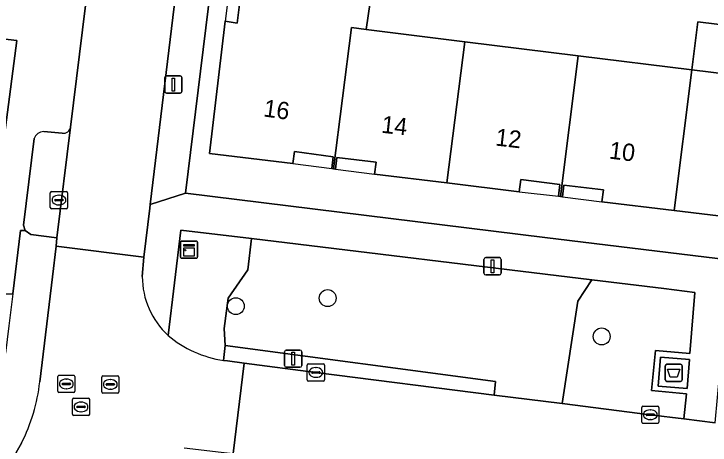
# Model space of a CAD drawing. Extents: x 161692 to 162379, y 380760 to 381678.
# Drawn here: x 162268.3 to 162308.58, y 381558.76 to 381583.7 of the extents above; entities that cross this region are included whole.
import ezdxf

# ---------------------------------------------------------------- set-up
doc = ezdxf.new("R2010")
doc.units = 0
for name, color, linetype in [('IMGEO_Afval_apart_plaats', 7, 'Continuous'), ('IMGEO_Boom', 7, 'Continuous'), ('IMGEO_Erf', 7, 'Continuous'), ('IMGEO_Groenvoorziening', 7, 'Continuous'), ('IMGEO_Haag', 7, 'Continuous'), ('IMGEO_Kast', 7, 'Continuous'), ('IMGEO_Kolk', 7, 'Continuous'), ('IMGEO_Lichtmast', 7, 'Continuous'), ('IMGEO_Pand', 7, 'Continuous'), ('IMGEO_Pand_nummerreeks', 7, 'Continuous'), ('IMGEO_Pand_overbouw', 7, 'Continuous'), ('IMGEO_Parkeervlak_open', 7, 'Continuous'), ('IMGEO_Rijbaan_lokaal_open', 7, 'Continuous'), ('IMGEO_Rioolput', 7, 'Continuous'), ('IMGEO_Voetpad_gesloten', 7, 'Continuous'), ('IMGEO_Voetpad_open', 7, 'Continuous')]:
    doc.layers.add(name, color=color, linetype=linetype)

msp = doc.modelspace()

# ---------------------------------------------------------------- linework, layer by layer
at = {"layer": 'IMGEO_Afval_apart_plaats'}
for p, q in [((162305.983, 381562.538), (162305.983, 381563.338)), ((162305.983, 381563.338), (162305.983, 381562.538)), ((162306.083, 381563.438), (162306.873, 381563.438)), ((162306.873, 381563.438), (162306.083, 381563.438)), ((162306.973, 381563.338), (162306.973, 381562.538)), ((162306.973, 381562.538), (162306.973, 381563.338)), ((162306.873, 381562.438), (162306.083, 381562.438)), ((162306.083, 381562.438), (162306.873, 381562.438))]:
    msp.add_line(p, q, dxfattribs=at)
msp.add_lwpolyline([(162306.126, 381563.152), (162306.83, 381563.152), (162306.681, 381562.682), (162306.275, 381562.682), (162306.126, 381563.152)], dxfattribs=at)
for centre, start, end in [((162306.083, 381563.338), 90, 180), ((162306.083, 381563.338), 90, 180), ((162306.873, 381563.338), 0, 90), ((162306.873, 381563.338), 360, 90), ((162306.083, 381562.538), 180, 270), ((162306.083, 381562.538), 180, 270), ((162306.873, 381562.538), 270, 0), ((162306.873, 381562.538), 270, 0)]:
    msp.add_arc(centre, 0.1, start, end, dxfattribs=at)
at = {"layer": 'IMGEO_Boom'}
for centre in [(162286.455, 381567.262), (162281.142, 381566.796), (162302.309, 381565.045)]:
    msp.add_circle(centre, 0.489, dxfattribs=at)
at = {"layer": 'IMGEO_Erf'}
for points in [[(162284.801, 381626.817), (162278.22, 381573.325), (162299.025, 381570.768), (162335.481, 381566.331), (162340.576, 381607.964)], [(162288.918, 381584.382), (162288.682, 381582.801), (162294.393, 381582.092), (162300.955, 381581.277), (162307.525, 381580.462), (162307.879, 381583.249), (162311.957, 381582.742), (162311.604, 381579.956), (162314.086, 381579.648), (162320.62, 381578.837), (162326.177, 381578.147), (162326.383, 381579.813), (162327.165, 381586.125)], [(162310.664, 381571.825), (162306.493, 381572.33), (162302.322, 381572.834), (162302.404, 381573.523), (162300.12, 381573.794), (162300.041, 381573.128), (162299.923, 381573.142), (162299.806, 381573.156), (162299.889, 381573.837), (162297.628, 381574.113), (162297.542, 381573.409), (162293.356, 381573.921), (162289.17, 381574.434), (162289.254, 381575.126), (162286.984, 381575.404), (162286.901, 381574.729), (162286.798, 381574.744), (162286.695, 381574.76), (162286.781, 381575.428), (162284.529, 381575.734), (162284.444, 381575.039), (162279.613, 381575.631), (162280.532, 381583.276), (162281.223, 381583.164), (162281.48, 381585.339)], [(162266.543, 381567.5), (162268.473, 381582.165), (162267.289, 381582.298)]]:
    msp.add_lwpolyline(points, dxfattribs=at)
at = {"layer": 'IMGEO_Groenvoorziening'}
for points in [[(162282.044, 381570.702), (162277.967, 381571.196), (162277.219, 381565.107)], [(162280.434, 381563.658), (162280.516, 381564.527), (162280.466, 381565.512), (162280.696, 381567.25), (162281.826, 381568.893), (162282.044, 381570.702)]]:
    msp.add_lwpolyline(points, dxfattribs=at)
for points in [[(162300.93, 381567.082), (162301.743, 381568.317), (162282.044, 381570.702), (162281.826, 381568.893), (162280.696, 381567.25), (162280.466, 381565.512), (162280.516, 381564.527), (162296.173, 381562.445), (162296.083, 381561.657), (162300.016, 381561.161)], [(162307.706, 381567.583), (162305.899, 381567.814), (162301.743, 381568.317), (162300.93, 381567.082), (162300.016, 381561.161), (162305.123, 381560.516), (162307.059, 381560.275), (162307.209, 381561.729), (162305.193, 381561.918), (162305.43, 381564.234), (162307.415, 381564.061)], [(162280.516, 381564.527), (162280.434, 381563.658), (162280.662, 381563.629), (162281.627, 381563.502), (162285.77, 381562.959), (162296.083, 381561.657), (162296.173, 381562.445)]]:
    msp.add_lwpolyline(points, close=True, dxfattribs=at)
msp.add_arc((162281.356, 381569.995), 6.404, 229.757, 261.7208, dxfattribs=at)
at = {"layer": 'IMGEO_Haag'}
msp.add_lwpolyline([(162280.516, 381564.527), (162280.434, 381563.658), (162280.662, 381563.629), (162281.627, 381563.502), (162285.77, 381562.959), (162296.083, 381561.657), (162296.173, 381562.445)], close=True, dxfattribs=at)
at = {"layer": 'IMGEO_Kast'}
for p, q in [((162277.93, 381569.638), (162277.93, 381570.479)), ((162277.93, 381570.479), (162277.93, 381569.638)), ((162278.005, 381570.563), (162278.846, 381570.563)), ((162278.846, 381570.563), (162278.005, 381570.563)), ((162278.93, 381570.488), (162278.93, 381569.647)), ((162278.93, 381569.647), (162278.93, 381570.488)), ((162278.855, 381569.563), (162278.014, 381569.563)), ((162278.014, 381569.563), (162278.855, 381569.563))]:
    msp.add_line(p, q, dxfattribs=at)
for points in [[(162278.125, 381570.353), (162278.725, 381570.353), (162278.725, 381570.268), (162278.125, 381570.268), (162278.125, 381570.353)], [(162278.125, 381570.178), (162278.725, 381570.178), (162278.725, 381569.689), (162278.125, 381569.689), (162278.125, 381570.178)]]:
    msp.add_lwpolyline(points, dxfattribs=at)
msp.add_circle((162278.209, 381570.027), 0.0377, dxfattribs=at)
for centre, start, end in [((162278.008, 381570.485), 92.4484, 184.2845), ((162278.008, 381570.485), 92.4484, 184.2845), ((162278.852, 381570.485), 2.4484, 94.2845), ((162278.852, 381570.485), 2.4484, 94.2845), ((162278.008, 381569.641), 182.4484, 274.2845), ((162278.008, 381569.641), 182.4484, 274.2845), ((162278.852, 381569.641), 272.4484, 4.2845), ((162278.852, 381569.641), 272.4484, 4.2845)]:
    msp.add_arc(centre, 0.0779, start, end, dxfattribs=at)
at = {"layer": 'IMGEO_Kolk'}
for p, q in [((162270.407, 381572.506), (162270.407, 381573.358)), ((162270.482, 381573.432), (162271.334, 381573.432)), ((162270.895, 381573.212), (162270.92, 381573.212)), ((162271.408, 381573.358), (162271.408, 381572.506)), ((162270.666, 381572.926), (162270.666, 381572.938)), ((162271.104, 381572.889), (162270.706, 381572.889)), ((162270.709, 381572.975), (162271.107, 381572.975)), ((162271.15, 381572.938), (162271.15, 381572.926)), ((162271.334, 381572.432), (162270.482, 381572.432)), ((162270.918, 381572.652), (162270.893, 381572.652)), ((162285.269, 381562.533), (162285.269, 381563.385)), ((162285.344, 381563.459), (162286.196, 381563.459)), ((162285.757, 381563.239), (162285.782, 381563.239)), ((162286.27, 381563.385), (162286.27, 381562.533)), ((162285.528, 381562.953), (162285.528, 381562.965)), ((162285.966, 381562.916), (162285.568, 381562.916)), ((162285.571, 381563.002), (162285.969, 381563.002)), ((162286.012, 381562.965), (162286.012, 381562.953)), ((162286.196, 381562.459), (162285.344, 381562.459)), ((162285.78, 381562.679), (162285.755, 381562.679)), ((162304.622, 381560.09), (162304.622, 381560.942)), ((162304.697, 381561.016), (162305.549, 381561.016)), ((162305.11, 381560.796), (162305.135, 381560.796)), ((162305.623, 381560.942), (162305.623, 381560.09)), ((162304.881, 381560.51), (162304.881, 381560.522)), ((162305.319, 381560.473), (162304.921, 381560.473)), ((162304.924, 381560.559), (162305.322, 381560.559)), ((162305.365, 381560.522), (162305.365, 381560.51)), ((162305.549, 381560.016), (162304.697, 381560.016)), ((162305.133, 381560.236), (162305.108, 381560.236))]:
    msp.add_line(p, q, dxfattribs=at)
for points in [[(162270.407, 381572.506), (162270.407, 381573.358)], [(162270.482, 381573.432), (162271.334, 381573.432)], [(162271.408, 381573.358), (162271.408, 381572.506)], [(162271.334, 381572.432), (162270.482, 381572.432)], [(162285.269, 381562.533), (162285.269, 381563.385)], [(162285.344, 381563.459), (162286.196, 381563.459)], [(162286.27, 381563.385), (162286.27, 381562.533)], [(162286.196, 381562.459), (162285.344, 381562.459)], [(162304.622, 381560.09), (162304.622, 381560.942)], [(162304.697, 381561.016), (162305.549, 381561.016)], [(162305.623, 381560.942), (162305.623, 381560.09)], [(162305.549, 381560.016), (162304.697, 381560.016)]]:
    msp.add_lwpolyline(points, dxfattribs=at)
for centre, radius, start, end in [((162270.484, 381573.356), 0.0765, 91.552, 178.448), ((162270.484, 381573.356), 0.0765, 91.552, 178.448), ((162271.332, 381573.356), 0.0765, 1.552, 88.448), ((162271.332, 381573.356), 0.0765, 1.552, 88.448), ((162270.706, 381572.935), 0.0403, 85.8775, 175.7526), ((162270.703, 381572.925), 0.0366, 178.938, 274.7102), ((162271.107, 381572.932), 0.043, 264.8664, 352.4533), ((162271.111, 381572.937), 0.0386, 1.7309, 96.639), ((162270.484, 381572.508), 0.0765, 181.552, 268.448), ((162270.484, 381572.508), 0.0765, 181.552, 268.448), ((162271.332, 381572.508), 0.0765, 271.552, 358.448), ((162271.332, 381572.508), 0.0765, 271.552, 358.448), ((162285.346, 381563.383), 0.0765, 91.552, 178.448), ((162285.346, 381563.383), 0.0765, 91.552, 178.448), ((162286.194, 381563.383), 0.0765, 1.552, 88.448), ((162286.194, 381563.383), 0.0765, 1.552, 88.448), ((162285.568, 381562.962), 0.0403, 85.8775, 175.7526), ((162285.565, 381562.952), 0.0366, 178.938, 274.7102), ((162285.969, 381562.959), 0.043, 264.8664, 352.4533), ((162285.973, 381562.964), 0.0386, 1.7309, 96.639), ((162285.346, 381562.535), 0.0765, 181.552, 268.448), ((162285.346, 381562.535), 0.0765, 181.552, 268.448), ((162286.194, 381562.535), 0.0765, 271.552, 358.448), ((162286.194, 381562.535), 0.0765, 271.552, 358.448), ((162304.699, 381560.94), 0.0765, 91.552, 178.448), ((162304.699, 381560.94), 0.0765, 91.552, 178.448), ((162305.547, 381560.94), 0.0765, 1.552, 88.448), ((162305.547, 381560.94), 0.0765, 1.552, 88.448), ((162304.921, 381560.519), 0.0403, 85.8775, 175.7526), ((162304.918, 381560.509), 0.0366, 178.938, 274.7102), ((162305.322, 381560.516), 0.043, 264.8664, 352.4533), ((162305.326, 381560.521), 0.0386, 1.7309, 96.639), ((162304.699, 381560.092), 0.0765, 181.552, 268.448), ((162304.699, 381560.092), 0.0765, 181.552, 268.448), ((162305.547, 381560.092), 0.0765, 271.552, 358.448), ((162305.547, 381560.092), 0.0765, 271.552, 358.448)]:
    msp.add_arc(centre, radius, start, end, dxfattribs=at)
for centre, major_axis, ratio, start_param, end_param in [((162270.894, 381572.932), (-0.387, 0.002), 0.722429, 4.712389, 7.853982), ((162270.919, 381572.932), (-0.39, 0.002), 0.717154, 1.570796, 4.712389), ((162285.756, 381562.959), (-0.387, 0.002), 0.722429, 4.712389, 7.853982), ((162285.781, 381562.959), (-0.39, 0.002), 0.717154, 1.570796, 4.712389), ((162305.109, 381560.516), (-0.387, 0.002), 0.722429, 4.712389, 7.853982), ((162305.134, 381560.516), (-0.39, 0.002), 0.717154, 1.570796, 4.712389)]:
    msp.add_ellipse(centre, major_axis=major_axis, ratio=ratio, start_param=start_param, end_param=end_param, dxfattribs=at)
at = {"layer": 'IMGEO_Lichtmast'}
for p, q in [((162277.03, 381579.216), (162277.03, 381580.016)), ((162277.03, 381580.016), (162277.03, 381579.216)), ((162277.13, 381580.116), (162277.92, 381580.116)), ((162277.92, 381580.116), (162277.13, 381580.116)), ((162278.02, 381580.016), (162278.02, 381579.216)), ((162278.02, 381579.216), (162278.02, 381580.016)), ((162277.92, 381579.116), (162277.13, 381579.116)), ((162277.13, 381579.116), (162277.92, 381579.116)), ((162295.599, 381569.602), (162296.389, 381569.602)), ((162296.389, 381569.602), (162295.599, 381569.602)), ((162295.499, 381568.702), (162295.499, 381569.502)), ((162295.499, 381569.502), (162295.499, 381568.702)), ((162296.489, 381569.502), (162296.489, 381568.702)), ((162296.489, 381568.702), (162296.489, 381569.502)), ((162296.389, 381568.602), (162295.599, 381568.602)), ((162295.599, 381568.602), (162296.389, 381568.602)), ((162283.962, 381563.359), (162283.962, 381564.159)), ((162283.962, 381564.159), (162283.962, 381563.359)), ((162284.062, 381564.259), (162284.852, 381564.259)), ((162284.852, 381564.259), (162284.062, 381564.259)), ((162284.952, 381564.159), (162284.952, 381563.359)), ((162284.952, 381563.359), (162284.952, 381564.159)), ((162284.852, 381563.259), (162284.062, 381563.259)), ((162284.062, 381563.259), (162284.852, 381563.259))]:
    msp.add_line(p, q, dxfattribs=at)
for points in [[(162277.45, 381579.991), (162277.6, 381579.991), (162277.6, 381579.241), (162277.45, 381579.241), (162277.45, 381579.991)], [(162295.919, 381569.477), (162296.069, 381569.477), (162296.069, 381568.727), (162295.919, 381568.727), (162295.919, 381569.477)], [(162284.382, 381564.134), (162284.532, 381564.134), (162284.532, 381563.384), (162284.382, 381563.384), (162284.382, 381564.134)]]:
    msp.add_lwpolyline(points, dxfattribs=at)
for centre, start, end in [((162277.13, 381580.016), 90, 180), ((162277.13, 381580.016), 90, 180), ((162277.92, 381580.016), 0, 90), ((162277.92, 381580.016), 360, 90), ((162277.13, 381579.216), 180, 270), ((162277.13, 381579.216), 180, 270), ((162277.92, 381579.216), 270, 0), ((162277.92, 381579.216), 270, 0), ((162295.599, 381569.502), 90, 180), ((162295.599, 381569.502), 90, 180), ((162296.389, 381569.502), 0, 90), ((162296.389, 381569.502), 360, 90), ((162295.599, 381568.702), 180, 270), ((162295.599, 381568.702), 180, 270), ((162296.389, 381568.702), 270, 0), ((162296.389, 381568.702), 270, 0), ((162284.062, 381564.159), 90, 180), ((162284.062, 381564.159), 90, 180), ((162284.852, 381564.159), 0, 90), ((162284.852, 381564.159), 360, 90), ((162284.062, 381563.359), 180, 270), ((162284.062, 381563.359), 180, 270), ((162284.852, 381563.359), 270, 0), ((162284.852, 381563.359), 270, 0)]:
    msp.add_arc(centre, 0.1, start, end, dxfattribs=at)
at = {"layer": 'IMGEO_Pand'}
for points in [[(162288.682, 381582.801), (162288.918, 381584.382), (162285.938, 381584.754), (162280.813, 381585.522), (162280.802, 381585.419), (162281.48, 381585.339), (162281.223, 381583.164), (162280.532, 381583.276), (162279.613, 381575.631), (162284.444, 381575.039), (162284.529, 381575.734), (162286.781, 381575.428), (162286.695, 381574.76), (162286.798, 381574.744), (162287.834, 381582.906)], [(162307.525, 381580.462), (162311.604, 381579.956), (162311.957, 381582.742), (162307.879, 381583.249)], [(162288.682, 381582.801), (162287.834, 381582.906), (162286.798, 381574.744), (162286.901, 381574.729), (162286.984, 381575.404), (162289.254, 381575.126), (162289.17, 381574.434), (162293.356, 381573.921), (162294.393, 381582.092)], [(162299.923, 381573.142), (162300.955, 381581.277), (162294.393, 381582.092), (162293.356, 381573.921), (162297.542, 381573.409), (162297.628, 381574.113), (162299.889, 381573.837), (162299.806, 381573.156)], [(162306.493, 381572.33), (162307.525, 381580.462), (162300.955, 381581.277), (162299.923, 381573.142), (162300.041, 381573.128), (162300.12, 381573.794), (162302.404, 381573.523), (162302.322, 381572.834)], [(162314.086, 381579.648), (162311.604, 381579.956), (162307.525, 381580.462), (162306.493, 381572.33), (162310.664, 381571.825), (162310.746, 381572.501), (162313.029, 381572.224), (162312.95, 381571.529), (162313.054, 381571.517)]]:
    msp.add_lwpolyline(points, close=True, dxfattribs=at)
at = {"layer": 'IMGEO_Pand_overbouw'}
for points in [[(162280.802, 381585.419), (162280.532, 381583.276), (162281.223, 381583.164), (162281.48, 381585.339)], [(162284.444, 381575.039), (162286.695, 381574.76), (162286.781, 381575.428), (162284.529, 381575.734)], [(162289.17, 381574.434), (162289.254, 381575.126), (162286.984, 381575.404), (162286.901, 381574.729)], [(162297.542, 381573.409), (162299.806, 381573.156), (162299.889, 381573.837), (162297.628, 381574.113)], [(162300.041, 381573.128), (162302.322, 381572.834), (162302.404, 381573.523), (162300.12, 381573.794)]]:
    msp.add_lwpolyline(points, close=True, dxfattribs=at)
at = {"layer": 'IMGEO_Parkeervlak_open'}
for points in [[(162269.467, 381576.487), (162268.861, 381571.486), (162268.944, 381571.171), (162269.286, 381570.934), (162270.793, 381570.751), (162271.583, 381577.153)], [(162271.094, 381576.803), (162270.031, 381576.896)]]:
    msp.add_lwpolyline(points, dxfattribs=at)
for centre, radius, start, end in [((162270.055, 381576.269), 0.627, 92.2155, 159.682), ((162271.17, 381577.213), 0.417, 259.4956, 351.6905)]:
    msp.add_arc(centre, radius, start, end, dxfattribs=at)
at = {"layer": 'IMGEO_Rijbaan_lokaal_open'}
for points in [[(162276.16, 381614.205), (162276.127, 381614.03), (162273.834, 381595.464), (162271.583, 381577.153), (162270.793, 381570.751), (162270.736, 381570.267), (162275.813, 381569.627), (162276.161, 381572.464), (162276.188, 381572.685), (162279.186, 381597.501)], [(162275.73, 381568.505), (162275.813, 381569.627), (162270.736, 381570.267), (162270.527, 381568.497), (162269.798, 381562.419)], [(162278.144, 381558.606), (162280.3, 381558.346), (162280.994, 381558.269), (162281.627, 381563.502)], [(162281.627, 381563.502), (162280.662, 381563.629), (162280.434, 381563.658)], [(162308.872, 381560.05), (162307.059, 381560.275), (162305.123, 381560.516), (162300.016, 381561.161), (162296.083, 381561.657), (162285.77, 381562.959), (162281.627, 381563.502), (162280.994, 381558.269), (162281.951, 381558.165), (162305.654, 381555.196), (162306.829, 381555.035), (162308.322, 381554.842), (162309.816, 381554.649)], [(162268.742, 381558.877), (162268.18, 381557.887)]]:
    msp.add_lwpolyline(points, dxfattribs=at)
for centre, radius, start, end in [((162280.337, 381568.499), 4.607, 179.9194, 227.4066), ((162281.356, 381569.995), 6.404, 229.757, 261.7208), ((162259.337, 381563.61), 10.529, 333.2899, 353.5076)]:
    msp.add_arc(centre, radius, start, end, dxfattribs=at)
at = {"layer": 'IMGEO_Rioolput'}
for p, q in [((162270.832, 381561.871), (162270.832, 381562.723)), ((162270.907, 381562.797), (162271.759, 381562.797)), ((162271.833, 381562.723), (162271.833, 381561.871)), ((162273.379, 381561.844), (162273.379, 381562.696)), ((162273.454, 381562.77), (162274.306, 381562.77)), ((162274.38, 381562.696), (162274.38, 381561.844)), ((162271.091, 381562.291), (162271.091, 381562.303)), ((162271.134, 381562.34), (162271.532, 381562.34)), ((162271.32, 381562.577), (162271.345, 381562.577)), ((162271.575, 381562.303), (162271.575, 381562.291)), ((162273.681, 381562.313), (162274.079, 381562.313)), ((162273.867, 381562.55), (162273.892, 381562.55)), ((162271.529, 381562.254), (162271.131, 381562.254)), ((162271.343, 381562.017), (162271.318, 381562.017)), ((162273.638, 381562.264), (162273.638, 381562.276)), ((162274.076, 381562.227), (162273.678, 381562.227)), ((162273.89, 381561.99), (162273.865, 381561.99)), ((162274.122, 381562.276), (162274.122, 381562.264)), ((162271.759, 381561.797), (162270.907, 381561.797)), ((162274.306, 381561.77), (162273.454, 381561.77)), ((162271.682, 381560.542), (162271.682, 381561.394)), ((162271.757, 381561.468), (162272.609, 381561.468)), ((162272.17, 381561.248), (162272.195, 381561.248)), ((162272.683, 381561.394), (162272.683, 381560.542)), ((162271.941, 381560.962), (162271.941, 381560.974)), ((162272.379, 381560.925), (162271.981, 381560.925)), ((162271.984, 381561.011), (162272.382, 381561.011)), ((162272.193, 381560.688), (162272.168, 381560.688)), ((162272.425, 381560.974), (162272.425, 381560.962)), ((162272.609, 381560.468), (162271.757, 381560.468))]:
    msp.add_line(p, q, dxfattribs=at)
for points in [[(162270.832, 381561.871), (162270.832, 381562.723)], [(162270.907, 381562.797), (162271.759, 381562.797)], [(162271.833, 381562.723), (162271.833, 381561.871)], [(162273.379, 381561.844), (162273.379, 381562.696)], [(162273.454, 381562.77), (162274.306, 381562.77)], [(162274.38, 381562.696), (162274.38, 381561.844)], [(162271.759, 381561.797), (162270.907, 381561.797)], [(162274.306, 381561.77), (162273.454, 381561.77)], [(162271.682, 381560.542), (162271.682, 381561.394)], [(162271.757, 381561.468), (162272.609, 381561.468)], [(162272.683, 381561.394), (162272.683, 381560.542)], [(162272.609, 381560.468), (162271.757, 381560.468)]]:
    msp.add_lwpolyline(points, dxfattribs=at)
for centre, radius, start, end in [((162270.909, 381562.721), 0.0765, 91.552, 178.448), ((162270.909, 381562.721), 0.0765, 91.552, 178.448), ((162271.757, 381562.721), 0.0765, 1.552, 88.448), ((162271.757, 381562.721), 0.0765, 1.552, 88.448), ((162273.456, 381562.694), 0.0765, 91.552, 178.448), ((162273.456, 381562.694), 0.0765, 91.552, 178.448), ((162274.304, 381562.694), 0.0765, 1.552, 88.448), ((162274.304, 381562.694), 0.0765, 1.552, 88.448), ((162271.131, 381562.3), 0.0403, 85.8775, 175.7526), ((162271.128, 381562.29), 0.0366, 178.938, 274.7102), ((162271.532, 381562.297), 0.043, 264.8664, 352.4533), ((162271.536, 381562.302), 0.0386, 1.7309, 96.639), ((162273.678, 381562.273), 0.0403, 85.8775, 175.7526), ((162274.083, 381562.275), 0.0386, 1.7309, 96.639), ((162273.675, 381562.263), 0.0366, 178.938, 274.7102), ((162274.079, 381562.27), 0.043, 264.8664, 352.4533), ((162270.909, 381561.873), 0.0765, 181.552, 268.448), ((162270.909, 381561.873), 0.0765, 181.552, 268.448), ((162271.757, 381561.873), 0.0765, 271.552, 358.448), ((162271.757, 381561.873), 0.0765, 271.552, 358.448), ((162273.456, 381561.846), 0.0765, 181.552, 268.448), ((162273.456, 381561.846), 0.0765, 181.552, 268.448), ((162274.304, 381561.846), 0.0765, 271.552, 358.448), ((162274.304, 381561.846), 0.0765, 271.552, 358.448), ((162271.759, 381561.392), 0.0765, 91.552, 178.448), ((162271.759, 381561.392), 0.0765, 91.552, 178.448), ((162272.607, 381561.392), 0.0765, 1.552, 88.448), ((162272.607, 381561.392), 0.0765, 1.552, 88.448), ((162271.981, 381560.971), 0.0403, 85.8775, 175.7526), ((162271.978, 381560.961), 0.0366, 178.938, 274.7102), ((162272.382, 381560.968), 0.043, 264.8664, 352.4533), ((162272.386, 381560.973), 0.0386, 1.7309, 96.639), ((162271.759, 381560.544), 0.0765, 181.552, 268.448), ((162271.759, 381560.544), 0.0765, 181.552, 268.448), ((162272.607, 381560.544), 0.0765, 271.552, 358.448), ((162272.607, 381560.544), 0.0765, 271.552, 358.448)]:
    msp.add_arc(centre, radius, start, end, dxfattribs=at)
for centre, major_axis, ratio, start_param, end_param in [((162271.319, 381562.297), (-0.387, 0.002), 0.722429, 4.712389, 7.853982), ((162271.344, 381562.297), (-0.39, 0.002), 0.717154, 1.570796, 4.712389), ((162273.866, 381562.27), (-0.387, 0.002), 0.722429, 4.712389, 7.853982), ((162273.891, 381562.27), (-0.39, 0.002), 0.717154, 1.570796, 4.712389), ((162272.169, 381560.968), (-0.387, 0.002), 0.722429, 4.712389, 7.853982), ((162272.194, 381560.968), (-0.39, 0.002), 0.717154, 1.570796, 4.712389)]:
    msp.add_ellipse(centre, major_axis=major_axis, ratio=ratio, start_param=start_param, end_param=end_param, dxfattribs=at)
at = {"layer": 'IMGEO_Voetpad_gesloten'}
msp.add_lwpolyline([(162307.384, 381563.709), (162305.709, 381563.846), (162305.572, 381562.168), (162307.247, 381562.031)], close=True, dxfattribs=at)
at = {"layer": 'IMGEO_Voetpad_open'}
for points in [[(162279.186, 381597.501), (162276.188, 381572.685), (162278.22, 381573.325), (162284.801, 381626.817)], [(162270.352, 381622.227), (162267.24, 381621.379), (162269.759, 381619.285), (162272.637, 381616.893), (162269.174, 381588.024), (162268.009, 381588.111), (162267.289, 381582.298), (162268.473, 381582.165), (162266.543, 381567.5), (162268.237, 381567.5), (162268.683, 381571.18), (162268.944, 381571.171), (162268.861, 381571.486), (162269.467, 381576.487)], [(162271.583, 381577.153), (162273.834, 381595.464)], [(162270.031, 381576.896), (162271.094, 381576.803)], [(162335.481, 381566.331), (162299.025, 381570.768), (162278.22, 381573.325), (162276.188, 381572.685), (162276.161, 381572.464), (162275.813, 381569.627), (162275.73, 381568.505)], [(162270.736, 381570.267), (162270.793, 381570.751), (162269.286, 381570.934), (162268.944, 381571.171), (162268.683, 381571.18), (162268.237, 381567.5), (162268.014, 381565.656), (162267.823, 381564.084), (162265.801, 381562.955), (162263.504, 381541.542), (162263.309, 381541.465), (162263.077, 381539.608), (162263.307, 381539.458), (162261.2, 381526.258), (162261.187, 381526.174), (162260.995, 381524.099), (162260.462, 381518.327)], [(162277.219, 381565.107), (162277.967, 381571.196), (162282.044, 381570.702), (162301.743, 381568.317), (162305.899, 381567.814), (162307.706, 381567.583), (162307.415, 381564.061), (162305.43, 381564.234), (162305.193, 381561.918), (162307.209, 381561.729), (162307.059, 381560.275), (162308.872, 381560.05), (162309.54, 381567.378), (162311.899, 381567.044), (162312.597, 381566.959), (162333.183, 381564.441), (162335.159, 381564.199), (162334.279, 381556.873), (162339.436, 381556.21), (162341.105, 381555.993), (162342.095, 381555.865)], [(162269.798, 381562.419), (162270.527, 381568.497), (162270.736, 381570.267)], [(162268.18, 381557.887), (162268.742, 381558.877)]]:
    msp.add_lwpolyline(points, dxfattribs=at)
msp.add_lwpolyline([(162307.384, 381563.709), (162307.247, 381562.031), (162305.572, 381562.168), (162305.709, 381563.846)], close=True, dxfattribs=at)
for centre, radius, start, end in [((162270.055, 381576.269), 0.627, 92.2155, 159.682), ((162271.17, 381577.213), 0.417, 259.4956, 351.6905), ((162280.337, 381568.499), 4.607, 179.9194, 227.4066), ((162259.337, 381563.61), 10.529, 333.2899, 353.5076)]:
    msp.add_arc(centre, radius, start, end, dxfattribs=at)

# ---------------------------------------------------------------- texts
at = {"layer": 'IMGEO_Pand_nummerreeks'}
for s, rotation, p in [('16', 352.1649, (162282.7, 381577.775)), ('14', 353.658, (162289.529, 381576.831)), ('12', 353.4036, (162296.122, 381576.092)), ('10', 352.9128, (162302.697, 381575.339))]:
    msp.add_text(s, height=1, rotation=rotation, dxfattribs=at).set_placement(p)

doc.saveas('drawing.dxf')
